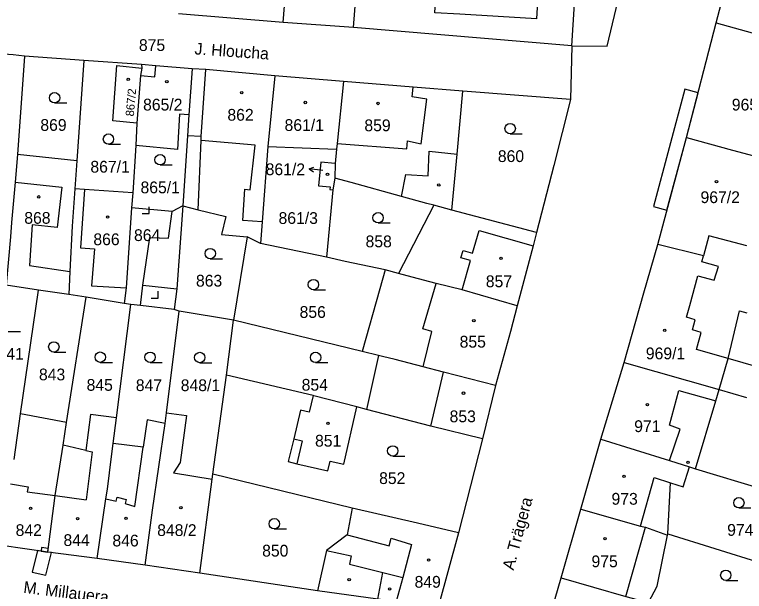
# Model space of a CAD drawing. Extents: x -756746 to -753363, y -1166406 to -1161727.
# Drawn here: x -755362 to -755256.6, y -1163212.6 to -1163129.3 of the extents above; entities that cross this region are included whole.
import ezdxf

# ---------------------------------------------------------------- set-up
doc = ezdxf.new("R2010")
doc.units = 0
for name, color, linetype in [('Hranice parcel', 7, 'Continuous'), ('Parcelní čísla', 7, 'Continuous'), ('Pop  PČ popisy', 7, 'Continuous'), ('Vnitřní kresba', 7, 'Continuous'), ('Věcná břemena k části', 7, 'Continuous'), ('Značky budov', 7, 'Continuous'), ('Značky kultur', 7, 'Continuous')]:
    doc.layers.add(name, color=color, linetype=linetype)

msp = doc.modelspace()

# ---------------------------------------------------------------- linework, layer by layer
at = {"layer": 'Hranice parcel'}
for p, q in [((-755323.21, -1163130.4), (-755321.67, -1163110.4)), ((-755260.67, -1163130.46), (-755258.92, -1163123.6)), ((-755323.21, -1163130.4), (-755338.34, -1163129.13)), ((-755313.08, -1163131.13), (-755323.21, -1163130.4)), ((-755264.95, -1163147.03), (-755260.67, -1163130.46)), ((-755281.5, -1163133.75), (-755313.08, -1163131.13)), ((-755281.5, -1163133.75), (-755281.72, -1163141.53)), ((-755360.61, -1163135.26), (-755361.59, -1163149.48)), ((-755352.04, -1163135.87), (-755360.61, -1163135.26)), ((-755352.04, -1163135.87), (-755353.03, -1163150.39)), ((-755343.71, -1163136.47), (-755352.04, -1163135.87)), ((-755343.71, -1163136.47), (-755343.66, -1163136.99)), ((-755336.36, -1163137.1), (-755336.83, -1163143.74)), ((-755324.43, -1163138.1), (-755325.44, -1163148.32)), ((-755314.51, -1163138.92), (-755324.43, -1163138.1)), ((-755281.72, -1163141.53), (-755297.25, -1163140.3)), ((-755344.37, -1163144.95), (-755344.49, -1163148.18)), ((-755269.12, -1163162.44), (-755264.95, -1163147.03)), ((-755344.49, -1163148.18), (-755344.95, -1163155.01)), ((-755325.44, -1163148.32), (-755326.25, -1163159.17)), ((-755325.44, -1163148.32), (-755315.51, -1163148.68)), ((-755315.51, -1163148.68), (-755315.7, -1163150.75)), ((-755353.03, -1163150.39), (-755361.59, -1163149.48)), ((-755353.03, -1163150.39), (-755353.31, -1163154.4)), ((-755315.7, -1163150.75), (-755315.76, -1163152.88)), ((-755315.76, -1163152.88), (-755316.05, -1163154.55)), ((-755344.95, -1163155.01), (-755345.12, -1163157.16)), ((-755316.05, -1163154.55), (-755316.95, -1163164.28)), ((-755301.48, -1163156.8), (-755306.58, -1163166.64)), ((-755298.87, -1163157.52), (-755301.48, -1163156.8)), ((-755286.65, -1163160.74), (-755298.87, -1163157.52)), ((-755326.25, -1163159.17), (-755326.48, -1163162.33)), ((-755328.4, -1163161.33), (-755330.42, -1163173.39)), ((-755326.48, -1163162.33), (-755328.4, -1163161.33)), ((-755316.95, -1163164.28), (-755326.48, -1163162.33)), ((-755306.58, -1163166.64), (-755308.51, -1163166.14)), ((-755358.57, -1163169.05), (-755363.24, -1163168.32)), ((-755361.15, -1163186.91), (-755358.57, -1163169.05)), ((-755354.19, -1163169.69), (-755358.57, -1163169.05)), ((-755351.67, -1163170.09), (-755354.19, -1163169.69)), ((-755354.5, -1163188.19), (-755351.67, -1163170.09)), ((-755346.17, -1163170.99), (-755351.67, -1163170.09)), ((-755347.31, -1163187.51), (-755345.21, -1163171.14)), ((-755345.21, -1163171.14), (-755346.17, -1163170.99)), ((-755338.26, -1163172.11), (-755338.98, -1163171.86)), ((-755340.09, -1163186.75), (-755338.26, -1163172.11)), ((-755330.42, -1163173.39), (-755338.26, -1163172.11)), ((-755331.41, -1163181.34), (-755330.42, -1163173.39)), ((-755311.8, -1163177.91), (-755330.42, -1163173.39)), ((-755309.45, -1163178.48), (-755311.8, -1163177.91)), ((-755309.45, -1163178.48), (-755311.18, -1163186.28)), ((-755277.34, -1163190.57), (-755273.97, -1163179.49)), ((-755273.97, -1163179.49), (-755260.22, -1163183.4)), ((-755333.39, -1163195.63), (-755331.41, -1163181.34)), ((-755318.9, -1163184.27), (-755331.41, -1163181.34)), ((-755292.55, -1163182.84), (-755294.45, -1163190.52)), ((-755260.22, -1163183.4), (-755256.31, -1163184.55)), ((-755311.18, -1163186.28), (-755312.6, -1163185.91)), ((-755362.1, -1163193.52), (-755361.15, -1163186.91)), ((-755354.5, -1163188.19), (-755361.15, -1163186.91)), ((-755347.78, -1163191.21), (-755347.31, -1163187.51)), ((-755340.29, -1163188.32), (-755340.09, -1163186.75)), ((-755355.01, -1163191.43), (-755354.5, -1163188.19)), ((-755294.45, -1163190.52), (-755297.89, -1163204.1)), ((-755280.24, -1163200.66), (-755277.34, -1163190.57)), ((-755264.54, -1163194.59), (-755263.65, -1163194.84)), ((-755263.65, -1163194.84), (-755248.41, -1163199.47)), ((-755333.49, -1163196.35), (-755333.39, -1163195.63)), ((-755313.25, -1163200.53), (-755333.39, -1163195.63)), ((-755335.26, -1163209.91), (-755333.49, -1163196.35)), ((-755283.06, -1163210.59), (-755280.24, -1163200.66)), ((-755280.24, -1163200.66), (-755271.59, -1163203.12)), ((-755297.89, -1163204.1), (-755300.84, -1163214.83)), ((-755267.69, -1163204.46), (-755267.65, -1163204.27)), ((-755267.65, -1163204.27), (-755250.96, -1163209.43)), ((-755357.21, -1163206.88), (-755363.88, -1163205.94)), ((-755350.1, -1163207.8), (-755357.21, -1163206.88)), ((-755343.14, -1163208.75), (-755350.1, -1163207.8)), ((-755335.26, -1163209.91), (-755343.14, -1163208.75)), ((-755318.24, -1163212.48), (-755335.26, -1163209.91)), ((-755285.83, -1163220.15), (-755283.06, -1163210.59))]:
    msp.add_line(p, q, dxfattribs=at)
for points in [[(-755281.5, -1163133.75), (-755276.44, -1163133.81), (-755269.62, -1163105.35), (-755259.19, -1163047.65)], [(-755313.08, -1163131.13), (-755311.65, -1163113.26), (-755311.29, -1163108.76)], [(-755281.5, -1163133.75), (-755280.4, -1163116.31), (-755280.04, -1163110.53)], [(-755300.86, -1163121.48), (-755297.26, -1163121.69), (-755286.18, -1163122.35), (-755286.63, -1163129.86), (-755297.71, -1163129.2), (-755301.3, -1163128.99), (-755300.86, -1163121.48)], [(-755260.67, -1163130.46), (-755248.53, -1163133.81), (-755239.61, -1163136.27)], [(-755360.61, -1163135.26), (-755362.22, -1163135.08), (-755370.89, -1163134.43)], [(-755344.37, -1163144.95), (-755347.82, -1163144.6), (-755347.24, -1163136.61), (-755343.66, -1163136.99)], [(-755343.66, -1163136.99), (-755343.82, -1163138.07), (-755344.37, -1163144.95)], [(-755336.36, -1163137.1), (-755341.62, -1163136.65), (-755343.71, -1163136.47)], [(-755324.43, -1163138.1), (-755334.39, -1163137.17), (-755336.36, -1163137.1)], [(-755314.51, -1163138.92), (-755315.42, -1163147.88), (-755315.51, -1163148.68)], [(-755297.25, -1163140.3), (-755304.46, -1163139.74), (-755314.51, -1163138.92)], [(-755298.87, -1163157.52), (-755298.11, -1163149.39), (-755297.25, -1163140.3)], [(-755281.72, -1163141.53), (-755284.11, -1163151.05), (-755286.65, -1163160.74)], [(-755336.83, -1163143.74), (-755338.18, -1163143.64), (-755338.47, -1163148.72), (-755344.49, -1163148.18)], [(-755336.83, -1163143.74), (-755337.05, -1163146.79), (-755337.71, -1163156.89)], [(-755264.95, -1163147.03), (-755258.32, -1163148.82), (-755252.88, -1163150.29), (-755252.74, -1163150.33)], [(-755361.59, -1163149.48), (-755361.94, -1163153.46), (-755362.45, -1163159.28), (-755362.63, -1163161.33), (-755363.24, -1163168.32)], [(-755315.7, -1163150.75), (-755317.8, -1163150.55), (-755318.12, -1163153.99), (-755316.41, -1163154.14), (-755316.46, -1163154.51), (-755316.05, -1163154.55)], [(-755301.48, -1163156.8), (-755302.49, -1163156.53), (-755306.12, -1163155.53), (-755313.4, -1163153.52), (-755315.76, -1163152.88)], [(-755353.31, -1163154.4), (-755353.68, -1163159.83), (-755354.02, -1163166.35), (-755354.19, -1163169.69)], [(-755344.95, -1163155.01), (-755351.9, -1163154.5), (-755353.31, -1163154.4)], [(-755337.71, -1163156.89), (-755339.27, -1163157.68), (-755345.12, -1163157.16)], [(-755337.71, -1163156.89), (-755338.58, -1163168.86), (-755338.98, -1163171.86)], [(-755337.71, -1163156.89), (-755335.52, -1163157.43), (-755331.52, -1163158.41), (-755332.11, -1163161.02), (-755328.4, -1163161.33)], [(-755345.12, -1163157.16), (-755345.9, -1163168.74), (-755346.17, -1163170.99)], [(-755286.65, -1163160.74), (-755287.09, -1163162.63), (-755289.41, -1163171.31)], [(-755256.26, -1163162.65), (-755261.72, -1163161.19), (-755262.51, -1163164.1), (-755269.12, -1163162.44)], [(-755273.97, -1163179.49), (-755271.1, -1163169.45), (-755269.12, -1163162.44)], [(-755308.51, -1163166.14), (-755314.28, -1163164.92), (-755316.95, -1163164.28)], [(-755308.51, -1163166.14), (-755309.25, -1163168.85), (-755311.8, -1163177.91)], [(-755289.41, -1163171.31), (-755297.38, -1163169.02), (-755301.12, -1163168.11), (-755304.57, -1163167.16), (-755306.58, -1163166.64)], [(-755338.98, -1163171.86), (-755343.85, -1163171.29), (-755345.21, -1163171.14)], [(-755289.41, -1163171.31), (-755290.4, -1163175.03), (-755292.55, -1163182.84)], [(-755292.55, -1163182.84), (-755300.06, -1163180.88), (-755303.01, -1163180.11), (-755307.06, -1163179.06), (-755308.88, -1163178.62), (-755309.45, -1163178.48)], [(-755263.65, -1163194.84), (-755260.7, -1163185.03), (-755260.22, -1163183.4)], [(-755318.9, -1163184.27), (-755319.47, -1163186.67), (-755320.71, -1163186.37), (-755321.7, -1163190.53), (-755322.48, -1163193.8), (-755321.26, -1163194.13), (-755316.75, -1163195.17), (-755316.41, -1163193.73), (-755314.46, -1163194.17), (-755312.6, -1163185.91)], [(-755312.6, -1163185.91), (-755318.79, -1163184.3), (-755318.9, -1163184.27)], [(-755294.45, -1163190.52), (-755301.89, -1163188.69), (-755311.18, -1163186.28)], [(-755347.31, -1163187.51), (-755351.07, -1163187.03), (-755351.72, -1163192.2), (-755355.01, -1163191.43)], [(-755340.09, -1163186.75), (-755337.21, -1163187.18), (-755338.08, -1163193.92), (-755339.08, -1163195.43), (-755333.49, -1163196.35)], [(-755340.29, -1163188.32), (-755342.87, -1163187.76), (-755343.44, -1163191.74), (-755347.78, -1163191.21)], [(-755343.14, -1163208.75), (-755342.09, -1163200.85), (-755340.29, -1163188.32)], [(-755277.34, -1163190.57), (-755267.41, -1163193.67), (-755264.54, -1163194.59)], [(-755357.21, -1163206.88), (-755356.15, -1163198.69), (-755355.01, -1163191.43)], [(-755350.1, -1163207.8), (-755348.83, -1163199.19), (-755348.62, -1163197.78), (-755348.02, -1163193.07), (-755347.78, -1163191.21)], [(-755267.65, -1163204.27), (-755267.28, -1163196.87), (-755265.42, -1163197.48), (-755264.54, -1163194.59)], [(-755313.25, -1163200.53), (-755313.98, -1163204.39), (-755316.98, -1163206.67), (-755318.24, -1163212.48)], [(-755297.89, -1163204.1), (-755303.83, -1163202.72), (-755313.25, -1163200.53)], [(-755271.59, -1163203.12), (-755270.87, -1163203.3), (-755267.69, -1163204.46)], [(-755270.44, -1163214.16), (-755269.18, -1163211.79), (-755267.69, -1163204.46)], [(-755283.06, -1163210.59), (-755273.73, -1163213.28), (-755270.44, -1163214.16)], [(-755300.84, -1163214.83), (-755306.88, -1163214.02), (-755309.53, -1163213.66), (-755318.24, -1163212.48)]]:
    msp.add_lwpolyline(points, dxfattribs=at)
at = {"layer": 'Pop  PČ popisy'}
for p, q in [((-755319.48, -1163151.53), (-755318.77, -1163151.28)), ((-755317.48, -1163151.78), (-755319.48, -1163151.53)), ((-755319.48, -1163151.53), (-755318.85, -1163151.95))]:
    msp.add_line(p, q, dxfattribs=at)
at = {"layer": 'Vnitřní kresba'}
for p, q in [((-755341.76, -1163138.24), (-755341.62, -1163136.65)), ((-755343.82, -1163138.07), (-755341.76, -1163138.24)), ((-755335.05, -1163146.84), (-755334.39, -1163137.17)), ((-755304.6, -1163141.12), (-755304.46, -1163139.74)), ((-755302.45, -1163141.47), (-755304.6, -1163141.12)), ((-755303.3, -1163147.93), (-755302.45, -1163141.47)), ((-755335.05, -1163146.84), (-755337.05, -1163146.79)), ((-755335.52, -1163157.43), (-755335.09, -1163147.45)), ((-755335.09, -1163147.45), (-755335.05, -1163146.84)), ((-755327.25, -1163148.09), (-755335.09, -1163147.45)), ((-755305.37, -1163148.65), (-755305.25, -1163147.5)), ((-755305.25, -1163147.5), (-755303.3, -1163147.93)), ((-755327.97, -1163154.58), (-755327.25, -1163148.09)), ((-755315.42, -1163147.88), (-755305.37, -1163148.65)), ((-755302.29, -1163152.53), (-755302.12, -1163149)), ((-755302.12, -1163149), (-755298.11, -1163149.39)), ((-755306.12, -1163155.53), (-755305.5, -1163152.37)), ((-755305.5, -1163152.37), (-755302.29, -1163152.53)), ((-755361.94, -1163153.46), (-755355.21, -1163154.2)), ((-755355.21, -1163154.2), (-755355.86, -1163160.01)), ((-755351.9, -1163154.5), (-755352.51, -1163162.93)), ((-755329.06, -1163158.97), (-755328.77, -1163154.49)), ((-755328.77, -1163154.49), (-755327.97, -1163154.58)), ((-755339.79, -1163161.53), (-755339.27, -1163157.68)), ((-755326.25, -1163159.17), (-755329.06, -1163158.97)), ((-755359.5, -1163159.61), (-755359.85, -1163165.49)), ((-755355.86, -1163160.01), (-755359.5, -1163159.61)), ((-755295.85, -1163163.71), (-755294.9, -1163160.42)), ((-755294.9, -1163160.42), (-755287.09, -1163162.63)), ((-755343.5, -1163168.31), (-755342.5, -1163161.44)), ((-755342.5, -1163161.44), (-755339.79, -1163161.53)), ((-755352.51, -1163162.93), (-755350.47, -1163163.08)), ((-755350.47, -1163163.08), (-755350.9, -1163168.42)), ((-755297.56, -1163164.38), (-755297.23, -1163163.31)), ((-755297.23, -1163163.31), (-755295.85, -1163163.71)), ((-755296.15, -1163164.78), (-755297.56, -1163164.38)), ((-755262.74, -1163164.96), (-755262.51, -1163164.1)), ((-755359.85, -1163165.49), (-755354.02, -1163166.35)), ((-755297.38, -1163169.02), (-755296.15, -1163164.78)), ((-755260.32, -1163165.63), (-755262.74, -1163164.96)), ((-755260.97, -1163167.63), (-755260.32, -1163165.63)), ((-755264.49, -1163171.26), (-755263.3, -1163166.98)), ((-755263.3, -1163166.98), (-755260.97, -1163167.63)), ((-755350.9, -1163168.42), (-755345.9, -1163168.74)), ((-755343.85, -1163171.29), (-755343.5, -1163168.31)), ((-755343.5, -1163168.31), (-755338.58, -1163168.86)), ((-755303.06, -1163174.63), (-755301.12, -1163168.11)), ((-755264.97, -1163172.96), (-755264.49, -1163171.26)), ((-755258.93, -1163178.94), (-755257.31, -1163172.06)), ((-755257.31, -1163172.06), (-755256.22, -1163172.32)), ((-755263.69, -1163173.33), (-755264.97, -1163172.96)), ((-755264.11, -1163174.79), (-755263.69, -1163173.33)), ((-755301.73, -1163175.03), (-755303.06, -1163174.63)), ((-755303.01, -1163180.11), (-755301.73, -1163175.03)), ((-755262.82, -1163175.16), (-755264.11, -1163174.79)), ((-755263.53, -1163177.64), (-755262.82, -1163175.16)), ((-755258.93, -1163178.94), (-755263.53, -1163177.64)), ((-755260.22, -1163183.4), (-755258.93, -1163178.94)), ((-755254.62, -1163180.18), (-755258.93, -1163178.94)), ((-755301.89, -1163188.69), (-755300.06, -1163180.88)), ((-755267.43, -1163188.55), (-755266.06, -1163183.55)), ((-755266.06, -1163183.55), (-755260.7, -1163185.03)), ((-755265.88, -1163189.11), (-755267.43, -1163188.55)), ((-755267.41, -1163193.67), (-755265.88, -1163189.11)), ((-755344.65, -1163200.3), (-755343.44, -1163191.74)), ((-755351.72, -1163192.2), (-755350.8, -1163192.42)), ((-755350.8, -1163192.42), (-755351.7, -1163199.34)), ((-755271.59, -1163203.12), (-755269.62, -1163196.11)), ((-755269.62, -1163196.11), (-755267.28, -1163196.87)), ((-755362.6, -1163197.01), (-755360.08, -1163197.45)), ((-755360.08, -1163197.45), (-755360.2, -1163198.2)), ((-755360.2, -1163198.2), (-755356.15, -1163198.69)), ((-755356.15, -1163198.69), (-755351.7, -1163199.34)), ((-755348.83, -1163199.19), (-755347.37, -1163199.55)), ((-755347.37, -1163199.55), (-755347.22, -1163198.96)), ((-755347.22, -1163198.96), (-755345.91, -1163199.28)), ((-755345.91, -1163199.28), (-755346.05, -1163199.88)), ((-755346.05, -1163199.88), (-755344.65, -1163200.3)), ((-755273.73, -1163213.28), (-755270.87, -1163203.3)), ((-755313.98, -1163204.39), (-755307.91, -1163205.96)), ((-755307.91, -1163205.96), (-755307.63, -1163204.88)), ((-755307.63, -1163204.88), (-755304.66, -1163205.78)), ((-755316.98, -1163206.67), (-755313.38, -1163207.42)), ((-755304.66, -1163205.78), (-755305.94, -1163210.54)), ((-755313.38, -1163207.42), (-755313.65, -1163208.64)), ((-755313.65, -1163208.64), (-755308.84, -1163209.83)), ((-755309.53, -1163213.66), (-755308.84, -1163209.83)), ((-755308.84, -1163209.83), (-755305.94, -1163210.54)), ((-755305.94, -1163210.54), (-755306.88, -1163214.02))]:
    msp.add_line(p, q, dxfattribs=at)
msp.add_lwpolyline([(-755321.7, -1163190.53), (-755320.5, -1163190.82), (-755321.26, -1163194.13)], dxfattribs=at)
at = {"layer": 'Věcná břemena k části'}
for points in [[(-755265.21, -1163140.05), (-755269.72, -1163156.99), (-755267.79, -1163157.52), (-755264.95, -1163147.03), (-755263.28, -1163140.56)], [(-755357.52, -1163210.21), (-755356.71, -1163206.94), (-755357.21, -1163206.88), (-755358.2, -1163206.74), (-755358.7, -1163206.67), (-755359.47, -1163209.79)], [(-755358.2, -1163206.74), (-755357.21, -1163206.88), (-755357.15, -1163206.38), (-755358.14, -1163206.24)]]:
    msp.add_lwpolyline(points, close=True, dxfattribs=at)
at = {"layer": 'Značky budov'}
for centre in [(-755345.61, -1163138.6), (-755340.03, -1163138.94), (-755329.21, -1163140.52), (-755320.03, -1163141.95), (-755309.52, -1163142.09), (-755316.82, -1163152.33), (-755300.74, -1163153.85), (-755260.62, -1163153.38), (-755358.53, -1163155.58), (-755348.59, -1163158.49), (-755291.75, -1163164.45), (-755295.68, -1163173.46), (-755268.1, -1163174.85), (-755297.17, -1163183.93), (-755270.61, -1163185.59), (-755316.75, -1163188.27), (-755264.73, -1163193.92), (-755273.98, -1163195.94), (-755338, -1163200.45), (-755359.7, -1163200.55), (-755352.91, -1163202.06), (-755345.92, -1163202.01), (-755276.73, -1163204.96), (-755302.21, -1163208.04), (-755313.69, -1163210.88), (-755307.84, -1163212.2)]:
    msp.add_circle(centre, 0.175, dxfattribs=at)
at = {"layer": 'Značky kultur'}
for p, q in [((-755356.24, -1163142.02), (-755354.49, -1163142.02)), ((-755290.43, -1163146.48), (-755288.68, -1163146.48)), ((-755348.46, -1163147.98), (-755346.71, -1163147.98)), ((-755341, -1163150.97), (-755339.25, -1163150.97)), ((-755342.58, -1163158), (-755342.58, -1163157)), ((-755343.58, -1163158), (-755342.58, -1163158)), ((-755309.51, -1163159.35), (-755307.76, -1163159.35)), ((-755333.76, -1163164.52), (-755332.01, -1163164.52)), ((-755341.27, -1163170.22), (-755341.27, -1163169.22)), ((-755318.86, -1163169.01), (-755317.11, -1163169.01)), ((-755342.27, -1163170.22), (-755341.27, -1163170.22)), ((-755362.93, -1163175.01), (-755361.18, -1163175.01)), ((-755356.35, -1163178), (-755354.6, -1163178)), ((-755349.64, -1163179.48), (-755347.89, -1163179.48)), ((-755342.45, -1163179.5), (-755340.7, -1163179.5)), ((-755335.28, -1163179.53), (-755333.53, -1163179.53)), ((-755318.54, -1163179.52), (-755316.79, -1163179.52)), ((-755307.4, -1163193.03), (-755305.65, -1163193.03)), ((-755257.39, -1163200.51), (-755255.64, -1163200.51)), ((-755324.5, -1163203.54), (-755322.75, -1163203.54)), ((-755259.28, -1163210.98), (-755257.53, -1163210.98))]:
    msp.add_line(p, q, dxfattribs=at)
for centre in [(-755356.24, -1163141.27), (-755290.43, -1163145.73), (-755348.46, -1163147.23), (-755341, -1163150.22), (-755309.51, -1163158.6), (-755333.76, -1163163.77), (-755318.86, -1163168.26), (-755356.35, -1163177.25), (-755349.64, -1163178.73), (-755342.45, -1163178.75), (-755335.28, -1163178.78), (-755318.54, -1163178.77), (-755307.4, -1163192.28), (-755257.39, -1163199.76), (-755324.5, -1163202.79), (-755259.28, -1163210.23)]:
    msp.add_circle(centre, 0.75, dxfattribs=at)

# ---------------------------------------------------------------- texts
at = {"layer": 'Parcelní čísla'}
for s, p in [('875', (-755344.06, -1163134.51)), ('865/2', (-755343.46, -1163143.11)), ('965', (-755258.41, -1163143.11)), ('862', (-755331.28, -1163144.58)), ('869', (-755358.3, -1163146.05)), ('861/1', (-755323.02, -1163146.06)), ('859', (-755311.49, -1163146.1)), ('860', (-755292.21, -1163150.55)), ('867/1', (-755351.07, -1163152.08)), ('861/2', (-755325.75, -1163152.45)), ('865/1', (-755343.83, -1163155.06)), ('967/2', (-755262.93, -1163156.48)), ('868', (-755360.62, -1163159.47)), ('861/3', (-755323.89, -1163159.49)), ('864', (-755344.77, -1163161.96)), ('866', (-755350.64, -1163162.56)), ('858', (-755311.32, -1163162.86)), ('863', (-755335.82, -1163168.54)), ('857', (-755293.95, -1163168.63)), ('856', (-755320.85, -1163173.06)), ('855', (-755297.73, -1163177.35)), ('841', (-755364.48, -1163179.09)), ('969/1', (-755270.83, -1163179.04)), ('843', (-755358.5, -1163182.08)), ('845', (-755351.62, -1163183.59)), ('847', (-755344.51, -1163183.63)), ('848/1', (-755338.02, -1163183.64)), ('854', (-755320.55, -1163183.57)), ('853', (-755299.18, -1163188.13)), ('971', (-755272.51, -1163189.55)), ('851', (-755318.62, -1163191.65)), ('852', (-755309.36, -1163197.05)), ('973', (-755275.79, -1163200.04)), ('842', (-755361.87, -1163204.56)), ('848/2', (-755341.42, -1163204.56)), ('974', (-755259.08, -1163204.53)), ('844', (-755354.96, -1163206)), ('846', (-755347.89, -1163206.07)), ('850', (-755326.26, -1163207.53)), ('975', (-755278.68, -1163209.07)), ('849', (-755304.24, -1163212.03))]:
    msp.add_text(s, height=1.7, dxfattribs=at).set_placement(p)
msp.add_text('867/2', height=1.2, rotation=85, dxfattribs=at).set_placement((-755344.8, -1163143.99))
at = {"layer": 'Pop  PČ popisy'}
for s, rotation, p in [('J. Hloucha', 356, (-755336.06, -1163135)), ('A. Trägera', 75, (-755289.95, -1163209.59)), ('M. Millauera', 353, (-755360.81, -1163212.76))]:
    msp.add_text(s, height=1.7, rotation=rotation, dxfattribs=at).set_placement(p)

doc.saveas('drawing.dxf')
